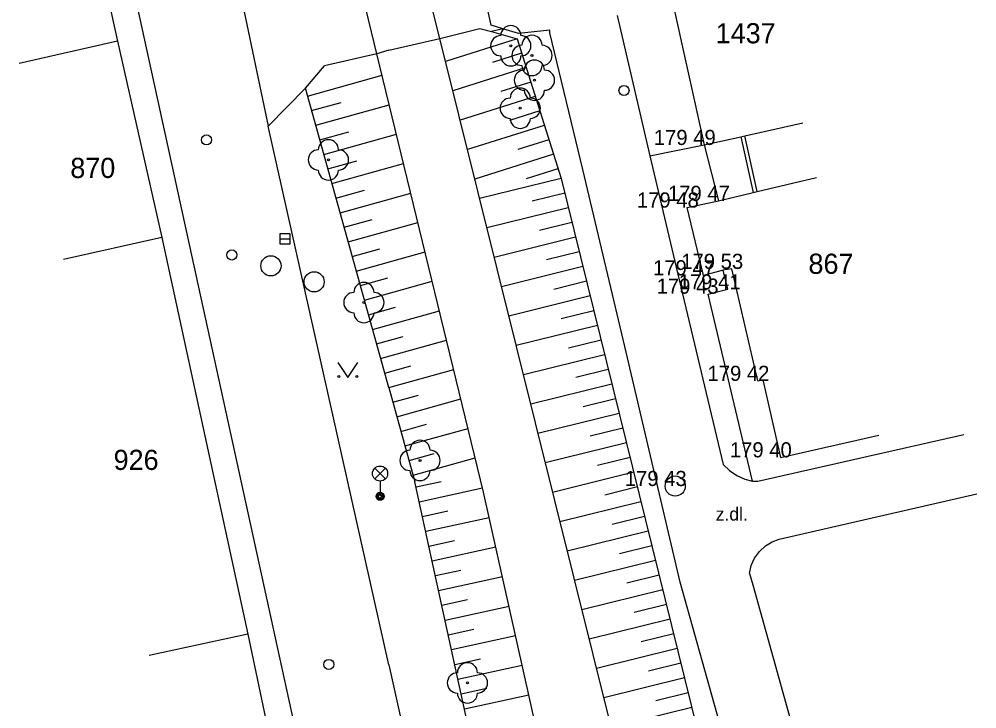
# Model space of a CAD drawing. Extents: x -539515 to -538098, y -1182060 to -1180157.
# Drawn here: x -539080.82 to -539033.35, y -1180355 to -1180320.82 of the extents above; entities that cross this region are included whole.
import ezdxf

# ---------------------------------------------------------------- set-up
doc = ezdxf.new("R2010")
doc.units = 0
for name, color, linetype in [('Vrstva 1', 7, 'Continuous'), ('Vrstva 13', 7, 'Continuous'), ('Vrstva 14', 7, 'Continuous'), ('Vrstva 22', 7, 'Continuous'), ('Vrstva 27', 7, 'Continuous'), ('Vrstva 28', 7, 'Continuous'), ('Vrstva 29', 7, 'Continuous'), ('Vrstva 33', 7, 'Continuous'), ('Vrstva 36', 7, 'Continuous'), ('Vrstva 40', 7, 'Continuous'), ('Vrstva 47', 7, 'Continuous'), ('Vrstva 68', 7, 'Continuous'), ('Vrstva 88', 7, 'Continuous')]:
    doc.layers.add(name, color=color, linetype=linetype)

msp = doc.modelspace()

# ---------------------------------------------------------------- linework, layer by layer
at = {"layer": 'Vrstva 1'}
for p, q in [((-539078.13, -1180312.18), (-539075.94, -1180321.92)), ((-539048.98, -1180317.54), (-539046.86, -1180327.06)), ((-539075.94, -1180321.92), (-539080.819, -1180323.016)), ((-539075.94, -1180321.92), (-539073.74, -1180331.65)), ((-539044.849, -1180326.612), (-539041.981, -1180325.969)), ((-539045.046, -1180326.656), (-539044.849, -1180326.612)), ((-539046.86, -1180327.06), (-539045.046, -1180326.656)), ((-539044.233, -1180329.367), (-539041.298, -1180328.664)), ((-539046.16, -1180329.83), (-539044.429, -1180329.414)), ((-539044.429, -1180329.414), (-539044.233, -1180329.367)), ((-539046.9, -1180333.52), (-539047.7, -1180330.16)), ((-539073.74, -1180331.65), (-539078.619, -1180332.742)), ((-539073.74, -1180331.65), (-539069.49, -1180351.3)), ((-539044.2, -1180338.75), (-539045.5, -1180333.2)), ((-539044.2, -1180338.75), (-539043.957, -1180338.695)), ((-539043.957, -1180338.695), (-539043.09, -1180342.539)), ((-539043.09, -1180342.539), (-539038.212, -1180341.445)), ((-539069.49, -1180351.3), (-539074.378, -1180352.352)), ((-539069.49, -1180351.3), (-539067.47, -1180360.88))]:
    msp.add_line(p, q, dxfattribs=at)
for points in [[(-539047.7, -1180330.16), (-539046.16, -1180329.83)], [(-539045.5, -1180333.2), (-539045.92, -1180333.26), (-539046.9, -1180333.52)]]:
    msp.add_lwpolyline(points, dxfattribs=at)
at = {"layer": 'Vrstva 13'}
for p, q in [((-539056.846, -1180321.296), (-539057.4, -1180321.44)), ((-539066.63, -1180324.25), (-539065.68, -1180323.13)), ((-539068.48, -1180326.12), (-539066.63, -1180324.25)), ((-539044.47, -1180343.72), (-539046.66, -1180334.45))]:
    msp.add_line(p, q, dxfattribs=at)
for points in [[(-539062.5, -1180322.367), (-539059.971, -1180321.781), (-539057.99, -1180321.29)], [(-539057.99, -1180321.29), (-539057.4, -1180321.44), (-539056.14, -1180321.8)], [(-539062.5, -1180322.367), (-539063.089, -1180322.539), (-539065.68, -1180323.13)], [(-539049.56, -1180327.6), (-539046.86, -1180327.06), (-539046.16, -1180329.83)], [(-539046.66, -1180334.45), (-539045.7, -1180334.21), (-539045.92, -1180333.26)]]:
    msp.add_lwpolyline(points, dxfattribs=at)
at = {"layer": 'Vrstva 22'}
for centre in [(-539056.45, -1180322.141), (-539055.4, -1180322.62), (-539055.28, -1180323.85), (-539055.98, -1180325.24), (-539065.49, -1180327.8), (-539063.73, -1180334.87), (-539060.95, -1180342.69), (-539058.6, -1180353.719)]:
    msp.add_circle(centre, 0.05, dxfattribs=at)
for centre, start, end in [((-539056.45, -1180321.641), 0, 180), ((-539056.95, -1180322.141), 90, 270), ((-539055.95, -1180322.141), 270, 90), ((-539055.4, -1180322.12), 0, 180), ((-539055.9, -1180322.62), 90, 270), ((-539054.9, -1180322.62), 270, 90), ((-539056.45, -1180322.641), 180, 0), ((-539055.28, -1180323.35), 0, 180), ((-539055.4, -1180323.12), 180, 0), ((-539055.78, -1180323.85), 90, 270), ((-539054.78, -1180323.85), 270, 90), ((-539055.98, -1180324.74), 0, 180), ((-539056.48, -1180325.24), 90, 270), ((-539055.28, -1180324.35), 180, 0), ((-539055.48, -1180325.24), 270, 90), ((-539055.98, -1180325.74), 180, 0), ((-539065.49, -1180327.3), 0, 180), ((-539065.99, -1180327.8), 90, 270), ((-539064.99, -1180327.8), 270, 90), ((-539065.49, -1180328.3), 180, 0), ((-539063.73, -1180334.37), 0, 180), ((-539064.23, -1180334.87), 90, 270), ((-539063.23, -1180334.87), 270, 90), ((-539063.73, -1180335.37), 180, 0), ((-539060.95, -1180342.19), 0, 180), ((-539061.45, -1180342.69), 90, 270), ((-539060.45, -1180342.69), 270, 90), ((-539060.95, -1180343.19), 180, 0), ((-539058.6, -1180353.219), 0, 180), ((-539059.1, -1180353.719), 90, 270), ((-539058.1, -1180353.719), 270, 90), ((-539058.6, -1180354.219), 180, 0)]:
    msp.add_arc(centre, 0.5, start, end, dxfattribs=at)
at = {"layer": 'Vrstva 27'}
for p, q in [((-539056.14, -1180321.8), (-539059.689, -1180322.915)), ((-539055.915, -1180322.512), (-539057.352, -1180322.965)), ((-539055.689, -1180323.228), (-539059.327, -1180324.373)), ((-539066.523, -1180324.635), (-539062.829, -1180323.607)), ((-539055.464, -1180323.943), (-539056.937, -1180324.407)), ((-539055.239, -1180324.658), (-539058.964, -1180325.832)), ((-539066.322, -1180325.358), (-539064.853, -1180324.949)), ((-539066.12, -1180326.081), (-539062.474, -1180325.065)), ((-539055.014, -1180325.374), (-539056.521, -1180325.849)), ((-539054.788, -1180326.089), (-539058.601, -1180327.29)), ((-539065.919, -1180326.803), (-539064.47, -1180326.4)), ((-539065.718, -1180327.526), (-539062.119, -1180326.524)), ((-539054.563, -1180326.805), (-539056.106, -1180327.29)), ((-539054.338, -1180327.52), (-539058.239, -1180328.749)), ((-539065.517, -1180328.248), (-539064.087, -1180327.85)), ((-539065.316, -1180328.971), (-539061.764, -1180327.982)), ((-539054.112, -1180328.235), (-539055.69, -1180328.732)), ((-539053.96, -1180328.719), (-539057.998, -1180329.718)), ((-539065.115, -1180329.693), (-539063.703, -1180329.3)), ((-539064.914, -1180330.416), (-539061.409, -1180329.44)), ((-539053.78, -1180329.447), (-539055.395, -1180329.846)), ((-539053.6, -1180330.175), (-539057.636, -1180331.173)), ((-539064.712, -1180331.138), (-539063.32, -1180330.751)), ((-539064.511, -1180331.861), (-539061.053, -1180330.898)), ((-539053.42, -1180330.903), (-539055.034, -1180331.302)), ((-539067.89, -1180331.711), (-539067.39, -1180331.711)), ((-539053.24, -1180331.631), (-539057.274, -1180332.629)), ((-539064.31, -1180332.583), (-539062.936, -1180332.201)), ((-539064.109, -1180333.306), (-539060.698, -1180332.356)), ((-539053.06, -1180332.359), (-539054.673, -1180332.758)), ((-539052.879, -1180333.087), (-539056.912, -1180334.085)), ((-539063.908, -1180334.028), (-539062.553, -1180333.651)), ((-539063.707, -1180334.751), (-539060.343, -1180333.815)), ((-539052.699, -1180333.815), (-539054.312, -1180334.214)), ((-539052.519, -1180334.543), (-539056.55, -1180335.54)), ((-539063.506, -1180335.473), (-539062.17, -1180335.101)), ((-539063.305, -1180336.196), (-539059.988, -1180335.273)), ((-539052.339, -1180335.272), (-539053.951, -1180335.67)), ((-539052.159, -1180336), (-539056.188, -1180336.997)), ((-539063.103, -1180336.918), (-539061.786, -1180336.552)), ((-539062.902, -1180337.641), (-539059.633, -1180336.731)), ((-539051.979, -1180336.728), (-539053.59, -1180337.126)), ((-539051.799, -1180337.456), (-539055.826, -1180338.452)), ((-539062.701, -1180338.363), (-539061.403, -1180338.002)), ((-539062.5, -1180339.086), (-539059.278, -1180338.189)), ((-539051.619, -1180338.184), (-539053.229, -1180338.582)), ((-539051.439, -1180338.912), (-539055.465, -1180339.908)), ((-539062.299, -1180339.809), (-539061.019, -1180339.453)), ((-539062.098, -1180340.531), (-539058.923, -1180339.647)), ((-539051.259, -1180339.64), (-539052.869, -1180340.038)), ((-539051.079, -1180340.368), (-539055.103, -1180341.363)), ((-539061.897, -1180341.254), (-539060.636, -1180340.903)), ((-539061.696, -1180341.976), (-539058.568, -1180341.106)), ((-539050.898, -1180341.096), (-539052.508, -1180341.494)), ((-539050.718, -1180341.824), (-539054.741, -1180342.819)), ((-539061.495, -1180342.699), (-539060.253, -1180342.353)), ((-539061.294, -1180343.421), (-539058.212, -1180342.564)), ((-539050.538, -1180342.552), (-539052.147, -1180342.95)), ((-539061.146, -1180344.005), (-539059.899, -1180343.733)), ((-539050.358, -1180343.28), (-539054.379, -1180344.275)), ((-539060.987, -1180344.737), (-539057.85, -1180344.054)), ((-539050.178, -1180344.008), (-539051.786, -1180344.406)), ((-539049.998, -1180344.736), (-539054.017, -1180345.73)), ((-539060.827, -1180345.47), (-539059.569, -1180345.196)), ((-539060.667, -1180346.203), (-539057.519, -1180345.517)), ((-539049.818, -1180345.464), (-539051.425, -1180345.862)), ((-539049.638, -1180346.192), (-539053.655, -1180347.186)), ((-539060.508, -1180346.936), (-539059.247, -1180346.661)), ((-539060.348, -1180347.669), (-539057.192, -1180346.981)), ((-539049.458, -1180346.92), (-539051.064, -1180347.318)), ((-539049.278, -1180347.648), (-539053.293, -1180348.641)), ((-539060.189, -1180348.401), (-539058.925, -1180348.126)), ((-539060.029, -1180349.134), (-539056.865, -1180348.445)), ((-539049.098, -1180348.377), (-539050.703, -1180348.774)), ((-539048.917, -1180349.105), (-539052.931, -1180350.098)), ((-539059.869, -1180349.867), (-539058.602, -1180349.591)), ((-539059.71, -1180350.6), (-539056.538, -1180349.909)), ((-539048.737, -1180349.833), (-539050.343, -1180350.23)), ((-539048.557, -1180350.561), (-539052.569, -1180351.553)), ((-539059.55, -1180351.333), (-539058.28, -1180351.056)), ((-539048.377, -1180351.289), (-539049.982, -1180351.686)), ((-539059.39, -1180352.066), (-539056.211, -1180351.373)), ((-539048.197, -1180352.017), (-539052.208, -1180353.009)), ((-539059.231, -1180352.798), (-539057.958, -1180352.521)), ((-539048.017, -1180352.745), (-539049.621, -1180353.142)), ((-539059.071, -1180353.531), (-539055.884, -1180352.837)), ((-539047.837, -1180353.473), (-539051.846, -1180354.465)), ((-539058.912, -1180354.264), (-539057.635, -1180353.986)), ((-539058.752, -1180354.997), (-539055.558, -1180354.301)), ((-539047.657, -1180354.201), (-539049.26, -1180354.598)), ((-539047.477, -1180354.929), (-539051.484, -1180355.92))]:
    msp.add_line(p, q, dxfattribs=at)
msp.add_lwpolyline([(-539067.89, -1180331.961), (-539067.39, -1180331.961), (-539067.39, -1180331.461), (-539067.89, -1180331.461)], close=True, dxfattribs=at)
for centre in [(-539068.34, -1180333.05), (-539066.2, -1180333.84), (-539048.3, -1180343.961)]:
    msp.add_circle(centre, 0.5, dxfattribs=at)
at = {"layer": 'Vrstva 28'}
for centre in [(-539050.84, -1180324.36), (-539071.53, -1180326.81), (-539070.28, -1180332.51), (-539065.47, -1180352.8)]:
    msp.add_circle(centre, 0.25, dxfattribs=at)
at = {"layer": 'Vrstva 29'}
for p, q in [((-539059.971, -1180321.781), (-539060.749, -1180318.656)), ((-539063.089, -1180322.539), (-539063.875, -1180319.313)), ((-539049.55, -1180363.58), (-539059.971, -1180321.781)), ((-539056.14, -1180321.8), (-539053.96, -1180328.72)), ((-539057.8, -1180344.26), (-539063.089, -1180322.539)), ((-539062.5, -1180339.086), (-539066.63, -1180324.25)), ((-539053.96, -1180328.72), (-539046.52, -1180358.8)), ((-539062.5, -1180339.086), (-539061.2, -1180343.76)), ((-539051.09, -1180390.17), (-539061.2, -1180343.76)), ((-539047.47, -1180390.52), (-539057.8, -1180344.26))]:
    msp.add_line(p, q, dxfattribs=at)
at = {"layer": 'Vrstva 33'}
for p, q in [((-539063.195, -1180343.609), (-539062.665, -1180343.079)), ((-539063.195, -1180343.079), (-539062.665, -1180343.609)), ((-539062.93, -1180343.719), (-539062.93, -1180344.469))]:
    msp.add_line(p, q, dxfattribs=at)
for centre, radius in [((-539062.93, -1180343.344), 0.375), ((-539062.93, -1180344.469), 0.2), ((-539062.93, -1180344.469), 0.145), ((-539062.93, -1180344.469), 0.0876)]:
    msp.add_circle(centre, radius, dxfattribs=at)
at = {"layer": 'Vrstva 36'}
msp.add_lwpolyline([(-539065.029, -1180337.836), (-539064.529, -1180338.586), (-539064.029, -1180337.836)], dxfattribs=at)
for centre in [(-539064.979, -1180338.536), (-539064.08, -1180338.536)]:
    msp.add_circle(centre, 0.05, dxfattribs=at)
at = {"layer": 'Vrstva 68'}
for p, q in [((-539044.233, -1180329.367), (-539044.849, -1180326.612)), ((-539045.046, -1180326.656), (-539044.429, -1180329.414))]:
    msp.add_line(p, q, dxfattribs=at)
at = {"layer": 'Vrstva 88'}
for p, q in [((-539062.5, -1180377.164), (-539078.858, -1180302.372)), ((-539069.87, -1180319.5), (-539068.48, -1180326.12)), ((-539051.18, -1180320.64), (-539049.56, -1180327.6)), ((-539052.88, -1180328.28), (-539054.51, -1180321.5)), ((-539062.5, -1180352.828), (-539068.48, -1180326.12)), ((-539049.56, -1180327.6), (-539048.1, -1180333.75)), ((-539050.8, -1180337.04), (-539052.88, -1180328.28)), ((-539048.1, -1180333.75), (-539045.93, -1180342.89)), ((-539048.05, -1180348.73), (-539050.8, -1180337.04)), ((-539044.21, -1180343.72), (-539033.99, -1180341.41)), ((-539044.47, -1180343.72), (-539044.21, -1180343.72)), ((-539043.15, -1180346.59), (-539033.35, -1180344.34)), ((-539044.62, -1180348.3), (-539044.46, -1180348.86)), ((-539045.47, -1180357.96), (-539048.05, -1180348.73)), ((-539044.46, -1180348.86), (-539042.17, -1180357.06)), ((-539062.5, -1180352.828), (-539050.3, -1180407.31))]:
    msp.add_line(p, q, dxfattribs=at)
for points in [[(-539054.51, -1180321.5), (-539054.51, -1180321.37), (-539056.07, -1180321.53), (-539056.846, -1180321.296), (-539057.43, -1180321.12), (-539058.11, -1180317.96), (-539057.889, -1180317.729), (-539057.04, -1180316.84), (-539055.15, -1180316.3)], [(-539045.93, -1180342.89), (-539045.616, -1180343.199), (-539045.252, -1180343.447), (-539044.849, -1180343.625), (-539044.47, -1180343.72)], [(-539044.62, -1180348.3), (-539044.529, -1180347.906), (-539044.363, -1180347.537), (-539044.127, -1180347.209), (-539043.832, -1180346.932), (-539043.488, -1180346.72), (-539043.15, -1180346.59)]]:
    msp.add_lwpolyline(points, dxfattribs=at)

# ---------------------------------------------------------------- texts
at = {"layer": 'Vrstva 14'}
for s, p in [('179 49 ', (-539049.36, -1180327.06)), ('179 48 ', (-539050.2, -1180330.16)), ('179 47 ', (-539048.66, -1180329.83)), ('179 47 ', (-539049.4, -1180333.52)), ('179 53 ', (-539048, -1180333.2)), ('179 43 ', (-539049.22, -1180334.43)), ('179 41 ', (-539048.13, -1180334.22)), ('179 42 ', (-539046.7, -1180338.75)), ('179 40 ', (-539045.59, -1180342.54)), ('179 43 ', (-539050.8, -1180343.96))]:
    msp.add_text(s, height=0.75, dxfattribs=at).set_placement(p)
at = {"layer": 'Vrstva 40'}
msp.add_text('z.dl.', height=0.65, dxfattribs=at).set_placement((-539046.294, -1180345.674))
at = {"layer": 'Vrstva 47'}
for s, p in [('1437', (-539046.297, -1180322.023)), ('870', (-539078.285, -1180328.695)), ('867', (-539041.696, -1180333.445)), ('926', (-539076.138, -1180343.164))]:
    msp.add_text(s, height=1, dxfattribs=at).set_placement(p)

doc.saveas('drawing.dxf')
